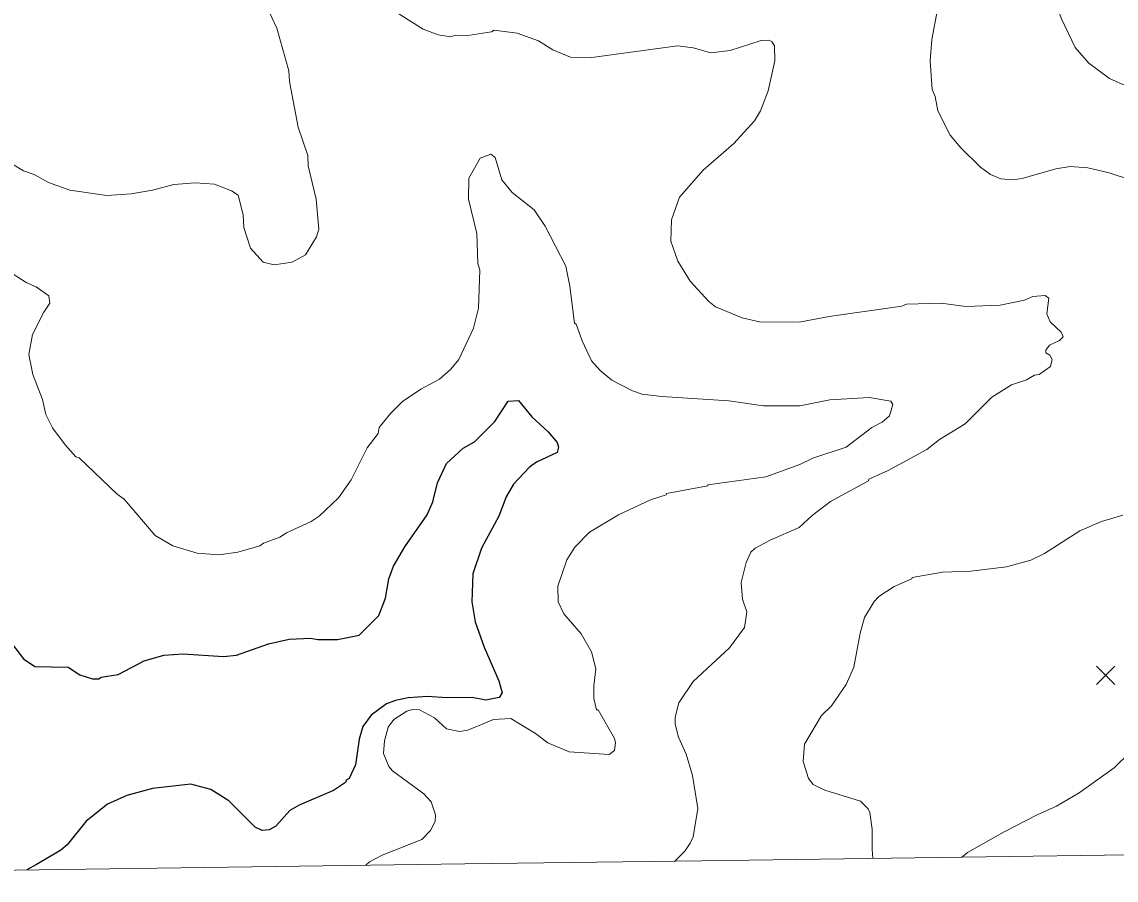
# Model space of a CAD drawing. Extents: x 265.7 to 292.1, y 7676.2 to 7704.2.
# Drawn here: x 273.072 to 275.523, y 7676.25 to 7678.172 of the extents above; entities that cross this region are included whole.
import ezdxf

# ---------------------------------------------------------------- set-up
doc = ezdxf.new("R2010")
doc.units = 0
doc.header["$LTSCALE"] = 0.032
for name, color, linetype, lineweight in [('1', 7, 'Continuous', 25), ('2', 7, 'Continuous', 13), ('21', 7, 'Continuous', 25), ('63', 7, 'Continuous', 25)]:
    doc.layers.add(name, color=color, linetype=linetype, lineweight=lineweight)

msp = doc.modelspace()

# ---------------------------------------------------------------- linework, layer by layer
at = {"layer": '1'}
for points in [[(273.9299, 7676.9966), (273.9794, 7677.0684), (273.9921, 7677.0971), (274.0025, 7677.1402), (274.0232, 7677.1833), (274.06, 7677.2176), (274.0855, 7677.232), (274.131, 7677.2775), (274.1613, 7677.3229), (274.1844, 7677.3245), (274.214, 7677.2878), (274.2507, 7677.2543), (274.2706, 7677.2304), (274.2738, 7677.22), (274.2706, 7677.208), (274.2243, 7677.1865), (274.2092, 7677.1753), (274.1733, 7677.137), (274.1565, 7677.1083), (274.1405, 7677.0652), (274.1014, 7676.9934), (274.0823, 7676.9359), (274.0799, 7676.8737), (274.0871, 7676.829), (274.107, 7676.7716), (274.1405, 7676.6966), (274.1477, 7676.6694), (274.1413, 7676.659), (274.111, 7676.6535), (274.0807, 7676.659), (274.0233, 7676.6582), (273.9802, 7676.6614), (273.9371, 7676.6582), (273.9084, 7676.6527), (273.8884, 7676.6447), (273.8541, 7676.6199), (273.8357, 7676.5944), (273.827, 7676.5657), (273.819, 7676.5082), (273.8046, 7676.4779), (273.7982, 7676.4739), (273.7966, 7676.4691), (273.7695, 7676.4508), (273.6929, 7676.4181), (273.6721, 7676.4061), (273.641, 7676.371), (273.6259, 7676.363), (273.6099, 7676.3614), (273.594, 7676.3686), (273.5357, 7676.4276), (273.495, 7676.4532), (273.4503, 7676.4651), (273.3641, 7676.4556), (273.3067, 7676.4396), (273.2636, 7676.4205), (273.2157, 7676.3821), (273.1729, 7676.3294), (273.1592, 7676.3176), (273.144, 7676.308), (273.1043, 7676.2855), (273.0826, 7676.2731)], [(273.7791, 7676.7891), (273.827, 7676.7987), (273.8716, 7676.8426), (273.886, 7676.8817), (273.894, 7676.9248), (273.9044, 7676.9535), (273.9299, 7676.9966)], [(273.041, 7676.7907), (273.0753, 7676.746), (273.1008, 7676.7285), (273.1758, 7676.7269), (273.2014, 7676.7101), (273.2301, 7676.7013), (273.2445, 7676.7013), (273.2492, 7676.7045), (273.2875, 7676.7109), (273.3458, 7676.7412), (273.3897, 7676.754), (273.4328, 7676.7572), (273.5237, 7676.7508), (273.5525, 7676.754), (273.6243, 7676.7795), (273.6706, 7676.7899), (273.7184, 7676.7923), (273.7344, 7676.7891), (273.7791, 7676.7891)]]:
    msp.add_lwpolyline(points, dxfattribs=at)
at = {"layer": '2'}
for points in [[(275.3742, 7678.2478), (275.4005, 7678.1792), (275.4309, 7678.1153), (275.462, 7678.0802), (275.5083, 7678.0459), (275.5905, 7678.0092), (275.6782, 7677.9541)], [(273.8605, 7678.2262), (273.9706, 7678.156), (274.0041, 7678.1433), (274.0328, 7678.1393), (274.0424, 7678.1425), (274.0655, 7678.1409), (274.1238, 7678.1504), (274.1294, 7678.1536), (274.1813, 7678.1472), (274.2291, 7678.1297), (274.2611, 7678.1097), (274.301, 7678.0938), (274.3488, 7678.093), (274.5403, 7678.1185), (274.5755, 7678.1145), (274.6153, 7678.1034), (274.6584, 7678.1081)], [(273.0434, 7677.8584), (273.0753, 7677.8392), (273.0992, 7677.8305), (273.1311, 7677.8129), (273.179, 7677.7953), (273.262, 7677.7834), (273.3163, 7677.7874), (273.3641, 7677.7953), (273.412, 7677.8081), (273.4599, 7677.8121), (273.503, 7677.8089), (273.5413, 7677.7937), (273.5565, 7677.7842), (273.5676, 7677.7403), (273.5692, 7677.7116), (273.5836, 7677.6653), (273.6123, 7677.6342), (273.637, 7677.6286), (273.6769, 7677.6342), (273.7073, 7677.6509), (273.732, 7677.6908), (273.7368, 7677.7084), (273.7312, 7677.7754), (273.7128, 7677.8504), (273.7121, 7677.8735), (273.6905, 7677.9366), (273.6714, 7678.0387), (273.6698, 7678.0627), (273.6426, 7678.1584), (273.6203, 7678.2063)], [(275.1228, 7678.1999), (275.1101, 7678.1329), (275.1061, 7678.085), (275.1109, 7678.0212), (275.1173, 7678.0052), (275.1236, 7677.9733), (275.1516, 7677.919), (275.1755, 7677.8903), (275.2194, 7677.8472), (275.2417, 7677.8305), (275.2649, 7677.8209), (275.2904, 7677.8185), (275.3128, 7677.8217), (275.3878, 7677.8432), (275.4197, 7677.8488), (275.4596, 7677.8456), (275.5075, 7677.8344), (275.6032, 7677.8033)], [(274.6584, 7678.1081), (274.7282, 7678.1308), (274.7451, 7678.1317), (274.7515, 7678.1282), (274.7578, 7678.1186), (274.7582, 7678.085), (274.7438, 7678.018), (274.7263, 7677.9733), (274.7127, 7677.951), (274.6664, 7677.8999), (274.5978, 7677.84), (274.5451, 7677.7802), (274.5268, 7677.7291), (274.5252, 7677.6812), (274.5411, 7677.6366), (274.5691, 7677.5919), (274.6106, 7677.5464), (274.6257, 7677.5344), (274.6856, 7677.5097), (274.7239, 7677.5009), (274.8132, 7677.5001), (274.8803, 7677.5129), (275.0431, 7677.536), (275.0534, 7677.54), (275.1308, 7677.5424), (275.1867, 7677.5352), (275.2633, 7677.5376), (275.3176, 7677.5488), (275.3367, 7677.5576), (275.3638, 7677.5599), (275.3726, 7677.5536), (275.3678, 7677.5185), (275.375, 7677.5009), (275.3997, 7677.4778), (275.4045, 7677.4674), (275.3958, 7677.4586), (275.3734, 7677.4482), (275.3654, 7677.4371), (275.3654, 7677.4315), (275.3742, 7677.4259), (275.3798, 7677.4163), (275.3758, 7677.4004), (275.3503, 7677.3828), (275.3399, 7677.3812), (275.3223, 7677.3708), (275.2888, 7677.3597), (275.2449, 7677.3317), (275.1851, 7677.2719), (275.1276, 7677.2368), (275.0989, 7677.2144), (275.0127, 7677.1674), (274.9688, 7677.1482), (274.968, 7677.1442), (274.8835, 7677.0979), (274.842, 7677.0668), (274.8132, 7677.0397), (274.7478, 7677.0117), (274.7143, 7676.9934), (274.7047, 7676.9846), (274.6943, 7676.9615), (274.6832, 7676.9168), (274.6864, 7676.8793), (274.6959, 7676.8514), (274.6903, 7676.8163), (274.6568, 7676.7708), (274.5754, 7676.695), (274.5435, 7676.6471), (274.5355, 7676.6152), (274.5355, 7676.5992), (274.5427, 7676.5705), (274.5595, 7676.5322), (274.5739, 7676.4843), (274.5858, 7676.4109), (274.5754, 7676.3471), (274.5686, 7676.3332), (274.5567, 7676.3147), (274.5345, 7676.2929)], [(274.0935, 7677.6318), (274.0911, 7677.6988), (274.0719, 7677.7754), (274.0727, 7677.8225), (274.0983, 7677.8672), (274.1222, 7677.8759), (274.1318, 7677.8688), (274.1469, 7677.8185), (274.1701, 7677.7906), (274.2196, 7677.7515), (274.2443, 7677.7148), (274.2906, 7677.6254), (274.2994, 7677.5807), (274.3097, 7677.4977), (274.3137, 7677.4953), (274.3265, 7677.4578), (274.348, 7677.4131), (274.3672, 7677.3916), (274.3935, 7677.37), (274.4382, 7677.3469), (274.4605, 7677.3389), (274.5052, 7677.3333), (274.6552, 7677.3238), (274.7334, 7677.3126), (274.8148, 7677.3126), (274.8819, 7677.3261), (274.9696, 7677.3309), (275.0183, 7677.3229), (275.0231, 7677.3158), (275.0151, 7677.2902), (274.9992, 7677.2759), (274.976, 7677.2639), (274.9186, 7677.22), (274.8436, 7677.1953), (274.8148, 7677.1809), (274.7382, 7677.1538), (274.6082, 7677.1354), (274.6082, 7677.133), (274.5156, 7677.1163), (274.5148, 7677.1131), (274.4797, 7677.1019), (274.4079, 7677.0684), (274.3432, 7677.0293), (274.3105, 7676.9958), (274.2922, 7676.9679), (274.2722, 7676.9088), (274.273, 7676.8737), (274.2858, 7676.8466), (274.3249, 7676.8019), (274.348, 7676.7612), (274.3576, 7676.7237), (274.3528, 7676.6854), (274.3528, 7676.6567), (274.3592, 7676.6319), (274.3624, 7676.6319), (274.3991, 7676.5673), (274.4015, 7676.5577), (274.3991, 7676.5402), (274.3871, 7676.5314), (274.2978, 7676.5378), (274.2499, 7676.5577), (274.2227, 7676.5785), (274.1669, 7676.612), (274.1286, 7676.6096), (274.0711, 7676.5864), (274.052, 7676.5832), (274.0233, 7676.5888), (273.9961, 7676.6136), (273.9626, 7676.6319), (273.9466, 7676.6327), (273.9339, 7676.6287), (273.9052, 7676.6096), (273.8924, 7676.5928), (273.8844, 7676.5625), (273.882, 7676.5338), (273.894, 7676.505), (273.902, 7676.4947), (273.9722, 7676.4436), (273.9889, 7676.4253), (273.9985, 7676.3965), (273.9977, 7676.3814), (273.9873, 7676.3614), (273.9674, 7676.3415), (273.8791, 7676.3057), (273.8505, 7676.2909), (273.8424, 7676.2835)], [(273.037, 7677.6174), (273.0817, 7677.5887), (273.104, 7677.5791), (273.1319, 7677.5592), (273.1343, 7677.5424), (273.1208, 7677.5224), (273.0952, 7677.4722), (273.0872, 7677.4275), (273.096, 7677.3828), (273.1176, 7677.3269), (273.1255, 7677.2934), (273.1407, 7677.2631), (273.1686, 7677.2248), (273.1926, 7677.1985), (273.1998, 7677.1961), (273.2851, 7677.1147), (273.3011, 7677.1035), (273.3705, 7677.0221), (273.4096, 7676.999), (273.4647, 7676.9822), (273.5126, 7676.979), (273.5557, 7676.9846), (273.6051, 7676.999), (273.6131, 7677.0046), (273.6498, 7677.0181), (273.6642, 7677.0277), (273.72, 7677.0532), (273.7376, 7677.0652), (273.7807, 7677.1067), (273.8094, 7677.1466), (273.8453, 7677.2184), (273.87, 7677.2503), (273.8724, 7677.2639), (273.8972, 7677.295), (273.9243, 7677.3222), (273.9658, 7677.3501), (274.0073, 7677.3724)], [(274.0073, 7677.3724), (274.0328, 7677.3948), (274.0504, 7677.4163), (274.0831, 7677.4865), (274.0943, 7677.5312), (274.0975, 7677.6166), (274.0935, 7677.6318)], [(275.5378, 7677.0676), (275.4899, 7677.0532), (275.442, 7677.0325), (275.3622, 7676.9814), (275.3319, 7676.9671), (275.2777, 7676.9519), (275.1979, 7676.9423), (275.134, 7676.9399), (275.0662, 7676.928), (275.0654, 7676.9248), (275.0255, 7676.908), (274.9912, 7676.8857), (274.9808, 7676.8745), (274.9593, 7676.8386), (274.9497, 7676.8035), (274.9353, 7676.7269), (274.9186, 7676.6886), (274.8851, 7676.6407), (274.8627, 7676.6192), (274.8252, 7676.5545), (274.822, 7676.5162), (274.834, 7676.4779), (274.8444, 7676.4643), (274.8707, 7676.4516), (274.9505, 7676.4268), (274.9672, 7676.4101), (274.9712, 7676.4013), (274.9768, 7676.3646), (274.9765, 7676.3196), (274.9779, 7676.2985)], [(275.1768, 7676.3012), (275.1903, 7676.3123), (275.2721, 7676.3581), (275.3458, 7676.3967), (275.3897, 7676.416), (275.4406, 7676.4459), (275.5186, 7676.5018), (275.5545, 7676.537)]]:
    msp.add_lwpolyline(points, dxfattribs=at)
at = {"layer": '21'}
for p, q in [((275.479, 7676.7292), (275.5202, 7676.688)), ((275.5202, 7676.7292), (275.479, 7676.688))]:
    msp.add_line(p, q, dxfattribs=at)
at = {"layer": '63', "lineweight": 13}
msp.add_lwpolyline([(280.4306, 7676.3719), (279.9, 7676.3649), (279.3695, 7676.3578), (278.839, 7676.3508), (278.3084, 7676.3437), (277.7779, 7676.3366), (277.2473, 7676.3295), (276.7168, 7676.3224), (276.1862, 7676.3153), (275.6557, 7676.3081), (275.1251, 7676.3009), (274.5946, 7676.2937), (274.064, 7676.2865), (273.5335, 7676.2793), (273.0029, 7676.2721), (272.4723, 7676.2648), (271.9418, 7676.2575), (271.4112, 7676.2502)], dxfattribs=at)

doc.saveas('drawing.dxf')
